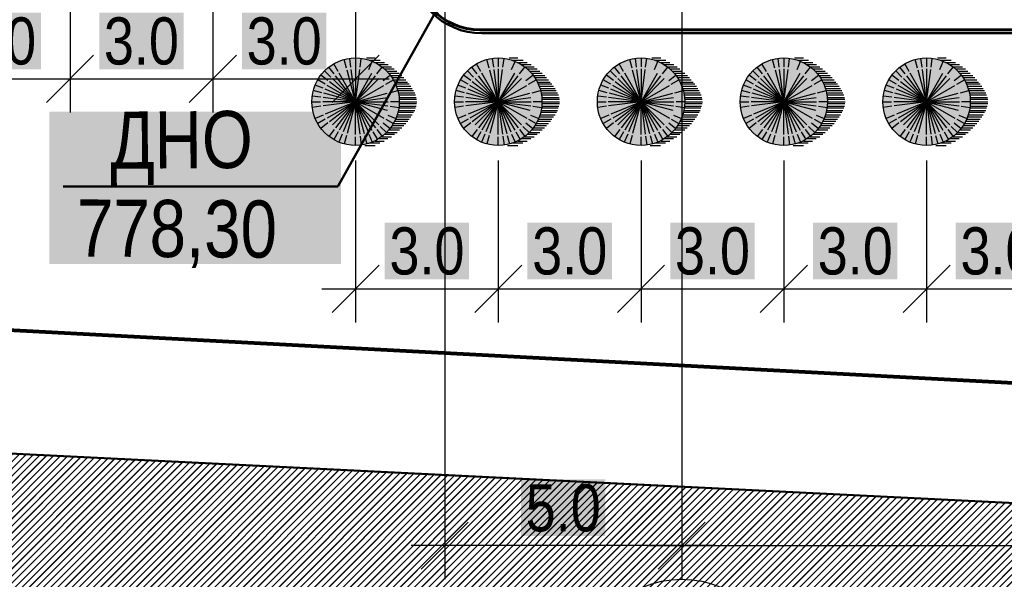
# Model space of a CAD drawing. Header units: millimetres. Extents: x -257011 to 237647566, y 2784933 to 6706507.
# Tile 385 of 451: x 10897489 to 10918180, y 5295984 to 5307735. Entities that reach past the tile are written whole.
import ezdxf

# ---------------------------------------------------------------- set-up
doc = ezdxf.new("R2010")
doc.units = ezdxf.units.MM
doc.header["$LTSCALE"] = 1000
doc.header["$XCLIPFRAME"] = 0
doc.header["$PDMODE"] = 32
doc.header["$PDSIZE"] = 0.3
doc.linetypes.add('ACAD_ISO03W100', pattern=[30, 12, -18])
for name, color, linetype in [('(002) Рамка', 7, 'Continuous'), ('KONTUR', 20, 'Continuous'), ('TREE', 74, 'Continuous')]:
    doc.layers.add(name, color=color, linetype=linetype)
doc.styles.add('ATTR', font='romans.shx', dxfattribs={"width": 0.8, "height": 0.470416})
doc.styles.get("Standard").update_dxf_attribs({"font": 'ARIALN.TTF'})
doc.styles.add('WMF-Times New Roman0', font='times.ttf')
doc.linetypes.add('FENCELINE1', pattern='A,6.35,-2.54,[133,ltypeshp.shx,S=2.54,R=0,X=-2.54,Y=0],-2.54,25.4', length=36.83)
doc.dimstyles.new('ISO-25_WS', dxfattribs={"dimscale": 141.414141, "dimtxt": 7, "dimasz": 7, "dimexe": 5, "dimexo": 20, "dimgap": 2, "dimtad": 1, "dimdec": 0, "dimdsep": 46, "dimtxsty": 'Standard', "dimblk": 'OBLIQUE', "dimcen": 2.5, "dimdle": 5, "dimclrd": 5, "dimclre": 5, "dimclrt": 5, "dimadec": 0, "dimazin": 0, "dimtfac": 1, "dimtdec": 0, "dimtmove": 0, "dimatfit": 3, "dimldrblk": 'OBLIQUE', "dimfxl": 0, "dimtolj": 1, "dimtzin": 0, "dimlwd": 30, "dimlwe": 30, "dimarcsym": 0})
picture_1 = doc.add_image_def('image1.jpg', size_in_pixel=(9921, 7016))

# ---------------------------------------------------------------- blocks, each defined once
blk = doc.blocks.new('dghtfhs')
at = {"lineweight": 50, "ltscale": 1000}
image = blk.add_image(picture_1, insert=(4006014, -1032674), size_in_units=(238817, 168888), rotation=-90, dxfattribs=at)
image.set_boundary_path([(2317.04, 1251.37), (7352.33, 5965.575)])
blk = doc.blocks.new('16')
h = blk.add_hatch(color=256)
h.dxf.hatch_style = 1
h.set_gradient(color1=(153, 204, 102), one_color=1, tint=1, name='SPHERICAL')
h.paths.add_polyline_path([(16382639, 10776741, 1), (16386324, 10776741, 1)])
blk.add_circle((16384481, 10776741), 1842)
at = {"layer": 'TREE'}
for p, q in [((16384102, 10778156), (16384005, 10778520)), ((16384290, 10778196), (16384241, 10778567)), ((16384481, 10778583), (16384481, 10778214)), ((16384673, 10778196), (16384722, 10778567)), ((16384938, 10778583), (16385310, 10778583)), ((16385074, 10778491), (16385524, 10778491)), ((16383584, 10777909), (16383360, 10778202)), ((16383746, 10778014), (16383560, 10778336)), ((16384481, 10776741), (16384124, 10778075)), ((16384481, 10776741), (16384302, 10778103)), ((16384481, 10778122), (16384481, 10776741)), ((16384481, 10776741), (16384661, 10778103)), ((16385044, 10778100), (16385186, 10778442)), ((16385282, 10778398), (16385700, 10778398)), ((16385378, 10777909), (16385603, 10778202)), ((16385450, 10778306), (16385862, 10778306)), ((16385595, 10778214), (16385999, 10778214)), ((16385701, 10778122), (16386115, 10778122)), ((16383208, 10777476), (16382886, 10777662)), ((16383317, 10777634), (16383020, 10777862)), ((16383442, 10777780), (16383179, 10778043)), ((16384481, 10776741), (16383504, 10777717)), ((16384481, 10776741), (16383643, 10777834)), ((16384481, 10776741), (16383791, 10777937)), ((16384481, 10776741), (16385172, 10777937)), ((16384481, 10776741), (16385320, 10777834)), ((16384481, 10776741), (16385458, 10777717)), ((16385646, 10777634), (16385943, 10777862)), ((16385755, 10777476), (16386077, 10777662)), ((16385799, 10778030), (16386226, 10778030)), ((16385881, 10777938), (16386324, 10777938)), ((16385956, 10777846), (16386436, 10777846)), ((16386517, 10777754), (16386019, 10777754)), ((16386085, 10777662), (16386598, 10777662)), ((16383119, 10777305), (16382780, 10777445)), ((16384481, 10776741), (16383207, 10777268)), ((16384481, 10776741), (16383285, 10777431)), ((16384481, 10776741), (16383384, 10777583)), ((16384481, 10776741), (16385678, 10777431)), ((16386124, 10777569), (16386671, 10777569)), ((16386744, 10777477), (16386171, 10777477)), ((16386812, 10777385), (16386207, 10777385)), ((16386238, 10777293), (16386872, 10777293)), ((16383020, 10776933), (16382655, 10776981)), ((16383056, 10777122), (16382702, 10777217)), ((16384481, 10776741), (16383114, 10776920)), ((16384481, 10776741), (16383147, 10777098)), ((16384481, 10776741), (16385816, 10777098)), ((16384481, 10776741), (16385848, 10776920)), ((16385907, 10777122), (16386261, 10777217)), ((16386924, 10777201), (16386269, 10777201)), ((16386289, 10777109), (16386975, 10777109)), ((16387013, 10777017), (16386304, 10777017)), ((16386316, 10776925), (16387043, 10776925)), ((16387056, 10776833), (16386320, 10776833)), ((16382639, 10776741), (16383008, 10776741)), ((16383020, 10776548), (16382655, 10776500)), ((16384481, 10776741), (16383100, 10776741)), ((16384481, 10776741), (16383114, 10776561)), ((16384481, 10776741), (16383207, 10776213)), ((16384481, 10776741), (16383285, 10776050)), ((16384481, 10776741), (16383384, 10775898)), ((16384481, 10776741), (16383504, 10775764)), ((16384481, 10776741), (16383643, 10775648)), ((16384481, 10776741), (16383791, 10775544)), ((16384481, 10776741), (16383956, 10775471)), ((16384481, 10776741), (16384124, 10775406)), ((16384481, 10776741), (16385863, 10776741)), ((16384481, 10776741), (16385458, 10775764)), ((16384481, 10776741), (16385816, 10776383)), ((16384481, 10776741), (16385678, 10776050)), ((16384481, 10776741), (16385848, 10776561)), ((16384481, 10776741), (16385320, 10775648)), ((16384481, 10776741), (16385172, 10775544)), ((16384481, 10776741), (16384839, 10775406)), ((16384481, 10776741), (16385007, 10775471)), ((16384481, 10776741), (16384661, 10775378)), ((16384481, 10775359), (16384481, 10776741)), ((16385942, 10776548), (16386308, 10776500)), ((16386324, 10776741), (16385955, 10776741)), ((16387005, 10776464), (16386305, 10776464)), ((16386313, 10776556), (16387035, 10776556)), ((16387056, 10776648), (16386324, 10776648)), ((16386328, 10776741), (16387065, 10776741)), ((16383119, 10776176), (16382780, 10776036)), ((16383208, 10776005), (16382886, 10775819)), ((16385755, 10776005), (16386077, 10775819)), ((16385844, 10776176), (16386183, 10776036)), ((16386171, 10776004), (16386744, 10776004)), ((16386812, 10776096), (16386211, 10776096)), ((16386242, 10776188), (16386872, 10776188)), ((16386928, 10776280), (16386262, 10776280)), ((16386285, 10776372), (16386975, 10776372)), ((16383317, 10775847), (16383020, 10775619)), ((16385521, 10775701), (16385784, 10775438)), ((16385646, 10775847), (16385943, 10775619)), ((16385956, 10775635), (16386427, 10775635)), ((16386517, 10775727), (16386023, 10775727)), ((16386081, 10775819), (16386603, 10775819)), ((16386680, 10775912), (16386132, 10775912)), ((16383584, 10775572), (16383360, 10775279)), ((16383746, 10775467), (16383560, 10775145)), ((16383918, 10775381), (16383776, 10775039)), ((16384102, 10775325), (16384005, 10774961)), ((16384481, 10774898), (16384481, 10775267)), ((16384673, 10775285), (16384722, 10774914)), ((16384861, 10775325), (16384958, 10774961)), ((16385044, 10775381), (16385186, 10775039)), ((16385217, 10775467), (16385402, 10775145)), ((16385378, 10775572), (16385603, 10775279)), ((16385849, 10775175), (16385446, 10775175)), ((16385587, 10775267), (16385995, 10775267)), ((16386119, 10775359), (16385697, 10775359)), ((16385795, 10775451), (16386230, 10775451)), ((16386333, 10775543), (16385881, 10775543)), ((16384868, 10774898), (16385306, 10774898)), ((16385511, 10774991), (16385058, 10774991)), ((16385310, 10775083), (16385695, 10775083))]:
    blk.add_line(p, q, dxfattribs=at)
at = {"layer": 'TREE', "style": 'ATTR', "width": 0.8, "flags": 9}
blk.add_attdef('ESTCODE', (16384481, 10776741), '', height=21.5, dxfattribs=at)
blk = doc.blocks.new('_Oblique')
at = {"color": 0, "linetype": 'ByBlock', "lineweight": -2}
blk.add_line((-0.5, -0.5), (0.5, 0.5), dxfattribs=at)
blk = doc.blocks.new('*D1663')
at = {"color": 5, "lineweight": 30, "transparency": 16777216}
for p, q in [((10911402, 5313773), (10911402, 5295984)), ((10937402, 5313773), (10937402, 5295984)), ((10910695, 5296691), (10938109, 5296691))]:
    blk.add_line(p, q, dxfattribs=at)
at = {"layer": 'Defpoints', "color": 0, "lineweight": 50, "transparency": 16777216}
for p in [(10911402, 5316601), (10937402, 5316601), (10937402, 5296691)]:
    blk.add_point(p, dxfattribs=at)
at = {"color": 5, "lineweight": 30, "transparency": 16777216, "xscale": 989.89898989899, "yscale": 989.89898989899, "zscale": 989.89898989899, "rotation": 180}
blk.add_blockref('_Oblique', (10911402, 5296691), dxfattribs=at)
at = {"color": 5, "lineweight": 30, "transparency": 16777216, "xscale": 989.89898989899, "yscale": 989.89898989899, "zscale": 989.89898989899}
blk.add_blockref('_Oblique', (10937402, 5296691), dxfattribs=at)
at = {"color": 5, "lineweight": 50, "transparency": 16777216, "insert": (10924402, 5297479), "char_height": 989.9, "attachment_point": 5, "bg_fill": 1, "box_fill_scale": 1.1, "bg_fill_color": 255, "bg_fill_transparency": 0}
blk.add_mtext('\\A1;26.0', dxfattribs=at)
blk = doc.blocks.new('*D1664')
at = {"color": 5, "lineweight": 30, "ltscale": 1000, "transparency": 16777216}
for p, q in [((10906420, 5318741), (10906420, 5295984)), ((10911402, 5313773), (10911402, 5295984)), ((10912109, 5296691), (10905713, 5296691))]:
    blk.add_line(p, q, dxfattribs=at)
at = {"layer": 'Defpoints', "color": 0, "lineweight": 50, "ltscale": 1000, "transparency": 16777216}
for p in [(10906420, 5321570), (10911402, 5316601), (10906420, 5296691)]:
    blk.add_point(p, dxfattribs=at)
at = {"color": 5, "lineweight": 30, "ltscale": 1000, "transparency": 16777216, "xscale": 989.89898989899, "yscale": 989.89898989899, "zscale": 989.89898989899, "rotation": 180}
blk.add_blockref('_Oblique', (10906420, 5296691), dxfattribs=at)
at = {"color": 5, "lineweight": 30, "ltscale": 1000, "transparency": 16777216, "xscale": 989.89898989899, "yscale": 989.89898989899, "zscale": 989.89898989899}
blk.add_blockref('_Oblique', (10911402, 5296691), dxfattribs=at)
at = {"color": 5, "lineweight": 50, "ltscale": 1000, "transparency": 16777216, "insert": (10908911, 5297479), "char_height": 989.9, "attachment_point": 5, "bg_fill": 1, "box_fill_scale": 1.1, "bg_fill_color": 255, "bg_fill_transparency": 0}
blk.add_mtext('\\A1;5.0', dxfattribs=at)
blk = doc.blocks.new('*D1677')
at = {"color": 5, "transparency": 16777216}
for p, q in [((10895547, 5309184), (10895547, 5305786)), ((10898547, 5309184), (10898547, 5305786)), ((10894839, 5306494), (10899254, 5306494))]:
    blk.add_line(p, q, dxfattribs=at)
at = {"layer": 'Defpoints', "color": 0, "lineweight": 50, "transparency": 16777216}
for p in [(10895547, 5312013), (10898547, 5312013), (10898547, 5306494)]:
    blk.add_point(p, dxfattribs=at)
at = {"color": 5, "transparency": 16777216, "xscale": 989.89898989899, "yscale": 989.89898989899, "zscale": 989.89898989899, "rotation": 180}
blk.add_blockref('_Oblique', (10895547, 5306494), dxfattribs=at)
at = {"color": 5, "transparency": 16777216, "xscale": 989.89898989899, "yscale": 989.89898989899, "zscale": 989.89898989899}
blk.add_blockref('_Oblique', (10898547, 5306494), dxfattribs=at)
at = {"color": 5, "lineweight": 0, "transparency": 16777216, "insert": (10897047, 5307282), "char_height": 989.9, "attachment_point": 5, "bg_fill": 1, "box_fill_scale": 1.1, "bg_fill_color": 255, "bg_fill_transparency": 0}
blk.add_mtext('\\A1;3.0', dxfattribs=at)
blk = doc.blocks.new('*D1678')
at = {"color": 5, "transparency": 16777216}
for p, q in [((10898547, 5309184), (10898547, 5305786)), ((10901547, 5309184), (10901547, 5305786)), ((10897839, 5306494), (10902254, 5306494))]:
    blk.add_line(p, q, dxfattribs=at)
at = {"layer": 'Defpoints', "color": 0, "lineweight": 50, "transparency": 16777216}
for p in [(10898547, 5312013), (10901547, 5312013), (10901547, 5306494)]:
    blk.add_point(p, dxfattribs=at)
at = {"color": 5, "transparency": 16777216, "xscale": 989.89898989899, "yscale": 989.89898989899, "zscale": 989.89898989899, "rotation": 180}
blk.add_blockref('_Oblique', (10898547, 5306494), dxfattribs=at)
at = {"color": 5, "transparency": 16777216, "xscale": 989.89898989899, "yscale": 989.89898989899, "zscale": 989.89898989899}
blk.add_blockref('_Oblique', (10901547, 5306494), dxfattribs=at)
at = {"color": 5, "lineweight": 0, "transparency": 16777216, "insert": (10900047, 5307282), "char_height": 989.9, "attachment_point": 5, "bg_fill": 1, "box_fill_scale": 1.1, "bg_fill_color": 255, "bg_fill_transparency": 0}
blk.add_mtext('\\A1;3.0', dxfattribs=at)
blk = doc.blocks.new('*D1679')
at = {"color": 5, "transparency": 16777216}
for p, q in [((10901547, 5309184), (10901547, 5305786)), ((10904547, 5309184), (10904547, 5305786)), ((10900839, 5306494), (10905254, 5306494))]:
    blk.add_line(p, q, dxfattribs=at)
at = {"layer": 'Defpoints', "color": 0, "lineweight": 50, "transparency": 16777216}
for p in [(10901547, 5312013), (10904547, 5312013), (10904547, 5306494)]:
    blk.add_point(p, dxfattribs=at)
at = {"color": 5, "transparency": 16777216, "xscale": 989.89898989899, "yscale": 989.89898989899, "zscale": 989.89898989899, "rotation": 180}
blk.add_blockref('_Oblique', (10901547, 5306494), dxfattribs=at)
at = {"color": 5, "transparency": 16777216, "xscale": 989.89898989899, "yscale": 989.89898989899, "zscale": 989.89898989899}
blk.add_blockref('_Oblique', (10904547, 5306494), dxfattribs=at)
at = {"color": 5, "lineweight": 0, "transparency": 16777216, "insert": (10903047, 5307282), "char_height": 989.9, "attachment_point": 5, "bg_fill": 1, "box_fill_scale": 1.1, "bg_fill_color": 255, "bg_fill_transparency": 0}
blk.add_mtext('\\A1;3.0', dxfattribs=at)
blk = doc.blocks.new('*D1680')
at = {"color": 5, "transparency": 16777216}
for p, q in [((10904547, 5304775), (10904547, 5301377)), ((10907547, 5304775), (10907547, 5301377)), ((10903839, 5302084), (10908254, 5302084))]:
    blk.add_line(p, q, dxfattribs=at)
at = {"layer": 'Defpoints', "color": 0, "lineweight": 50, "transparency": 16777216}
for p in [(10904547, 5307603), (10907547, 5307603), (10907547, 5302084)]:
    blk.add_point(p, dxfattribs=at)
at = {"color": 5, "transparency": 16777216, "xscale": 989.89898989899, "yscale": 989.89898989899, "zscale": 989.89898989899, "rotation": 180}
blk.add_blockref('_Oblique', (10904547, 5302084), dxfattribs=at)
at = {"color": 5, "transparency": 16777216, "xscale": 989.89898989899, "yscale": 989.89898989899, "zscale": 989.89898989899}
blk.add_blockref('_Oblique', (10907547, 5302084), dxfattribs=at)
at = {"color": 5, "lineweight": 0, "transparency": 16777216, "insert": (10906047, 5302873), "char_height": 989.9, "attachment_point": 5, "bg_fill": 1, "box_fill_scale": 1.1, "bg_fill_color": 255, "bg_fill_transparency": 0}
blk.add_mtext('\\A1;3.0', dxfattribs=at)
blk = doc.blocks.new('*D1681')
at = {"color": 5, "transparency": 16777216}
for p, q in [((10907547, 5304775), (10907547, 5301377)), ((10910547, 5304775), (10910547, 5301377)), ((10906839, 5302084), (10911254, 5302084))]:
    blk.add_line(p, q, dxfattribs=at)
at = {"layer": 'Defpoints', "color": 0, "lineweight": 50, "transparency": 16777216}
for p in [(10907547, 5307603), (10910547, 5307603), (10910547, 5302084)]:
    blk.add_point(p, dxfattribs=at)
at = {"color": 5, "transparency": 16777216, "xscale": 989.89898989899, "yscale": 989.89898989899, "zscale": 989.89898989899, "rotation": 180}
blk.add_blockref('_Oblique', (10907547, 5302084), dxfattribs=at)
at = {"color": 5, "transparency": 16777216, "xscale": 989.89898989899, "yscale": 989.89898989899, "zscale": 989.89898989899}
blk.add_blockref('_Oblique', (10910547, 5302084), dxfattribs=at)
at = {"color": 5, "lineweight": 0, "transparency": 16777216, "insert": (10909047, 5302873), "char_height": 989.9, "attachment_point": 5, "bg_fill": 1, "box_fill_scale": 1.1, "bg_fill_color": 255, "bg_fill_transparency": 0}
blk.add_mtext('\\A1;3.0', dxfattribs=at)
blk = doc.blocks.new('*D1682')
at = {"color": 5, "transparency": 16777216}
for p, q in [((10910547, 5304775), (10910547, 5301377)), ((10913547, 5304775), (10913547, 5301377)), ((10909839, 5302084), (10914254, 5302084))]:
    blk.add_line(p, q, dxfattribs=at)
at = {"layer": 'Defpoints', "color": 0, "lineweight": 50, "transparency": 16777216}
for p in [(10910547, 5307603), (10913547, 5307603), (10913547, 5302084)]:
    blk.add_point(p, dxfattribs=at)
at = {"color": 5, "transparency": 16777216, "xscale": 989.89898989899, "yscale": 989.89898989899, "zscale": 989.89898989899, "rotation": 180}
blk.add_blockref('_Oblique', (10910547, 5302084), dxfattribs=at)
at = {"color": 5, "transparency": 16777216, "xscale": 989.89898989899, "yscale": 989.89898989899, "zscale": 989.89898989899}
blk.add_blockref('_Oblique', (10913547, 5302084), dxfattribs=at)
at = {"color": 5, "lineweight": 0, "transparency": 16777216, "insert": (10912047, 5302873), "char_height": 989.9, "attachment_point": 5, "bg_fill": 1, "box_fill_scale": 1.1, "bg_fill_color": 255, "bg_fill_transparency": 0}
blk.add_mtext('\\A1;3.0', dxfattribs=at)
blk = doc.blocks.new('*D1683')
at = {"color": 5, "transparency": 16777216}
for p, q in [((10913547, 5304775), (10913547, 5301377)), ((10916547, 5304775), (10916547, 5301377)), ((10912839, 5302084), (10917254, 5302084))]:
    blk.add_line(p, q, dxfattribs=at)
at = {"layer": 'Defpoints', "color": 0, "lineweight": 50, "transparency": 16777216}
for p in [(10913547, 5307603), (10916547, 5307603), (10916547, 5302084)]:
    blk.add_point(p, dxfattribs=at)
at = {"color": 5, "transparency": 16777216, "xscale": 989.89898989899, "yscale": 989.89898989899, "zscale": 989.89898989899, "rotation": 180}
blk.add_blockref('_Oblique', (10913547, 5302084), dxfattribs=at)
at = {"color": 5, "transparency": 16777216, "xscale": 989.89898989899, "yscale": 989.89898989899, "zscale": 989.89898989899}
blk.add_blockref('_Oblique', (10916547, 5302084), dxfattribs=at)
at = {"color": 5, "lineweight": 0, "transparency": 16777216, "insert": (10915047, 5302873), "char_height": 989.9, "attachment_point": 5, "bg_fill": 1, "box_fill_scale": 1.1, "bg_fill_color": 255, "bg_fill_transparency": 0}
blk.add_mtext('\\A1;3.0', dxfattribs=at)
blk = doc.blocks.new('*D1684')
at = {"color": 5, "transparency": 16777216}
for p, q in [((10916547, 5304775), (10916547, 5301377)), ((10919547, 5304775), (10919547, 5301377)), ((10915839, 5302084), (10920254, 5302084))]:
    blk.add_line(p, q, dxfattribs=at)
at = {"layer": 'Defpoints', "color": 0, "lineweight": 50, "transparency": 16777216}
for p in [(10916547, 5307603), (10919547, 5307603), (10919547, 5302084)]:
    blk.add_point(p, dxfattribs=at)
at = {"color": 5, "transparency": 16777216, "xscale": 989.89898989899, "yscale": 989.89898989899, "zscale": 989.89898989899, "rotation": 180}
blk.add_blockref('_Oblique', (10916547, 5302084), dxfattribs=at)
at = {"color": 5, "transparency": 16777216, "xscale": 989.89898989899, "yscale": 989.89898989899, "zscale": 989.89898989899}
blk.add_blockref('_Oblique', (10919547, 5302084), dxfattribs=at)
at = {"color": 5, "lineweight": 0, "transparency": 16777216, "insert": (10918047, 5302873), "char_height": 989.9, "attachment_point": 5, "bg_fill": 1, "box_fill_scale": 1.1, "bg_fill_color": 255, "bg_fill_transparency": 0}
blk.add_mtext('\\A1;3.0', dxfattribs=at)
blk = doc.blocks.new('dhyjfyuk')
at = {"insert": (4448452, -1205594), "char_height": 1200, "width": 29788.7, "attachment_point": 1, "style": 'WMF-Times New Roman0'}
blk.add_mtext('\\pi12888.864;{\\fTimes New Roman|b1|i0|c204|p18;\\C0;MCHJ\\P\\pi2815.884;"PARVIZ  PROEKT  SERVIS"\\P\\pi9383.364;Samarqand sh.\\C256; }', dxfattribs=at)

msp = doc.modelspace()

# ---------------------------------------------------------------- hatches: boundary and pattern name
at = {"lineweight": 15, "true_color": 0x8c9ba1}
h = msp.add_hatch(dxfattribs=at)
h.set_pattern_fill('JIS_LC_20', color=252, scale=5.3)
h.set_pattern_definition([(45, (6816900.1, 6496842.05), (-74.9533188, 74.9533188), []), (45, (6816902.22, 6496842.05), (-74.9533188, 74.9533188), [])])
edge = h.paths.add_edge_path()
edge.add_line((10868276.08, 5295078.563), (10948872.214, 5290990.782))
edge.add_line((10948872.214, 5290990.782), (10949054.912, 5296067.407))
edge.add_line((10949054.912, 5296067.407), (10869324.642, 5300003.426))
edge.add_arc((10869735.146, 5303784.884), 3803.675, 182.2589465, 263.8043995, ccw=False)
edge.add_line((10865934.427, 5303634.959), (10864382.699, 5365659.14))
edge.add_line((10864382.699, 5365659.14), (10862393.585, 5384338.68))
edge.add_line((10862393.585, 5384338.68), (10860440.595, 5394722.594))
edge.add_arc((10865726.986, 5395866.385), 5408.713, 94.5325535, 192.2086185, ccw=False)
edge.add_line((10865299.559, 5401258.183), (10956571.286, 5400641.926))
edge.add_line((10956571.286, 5400641.926), (11013863.449, 5398044.082))
edge.add_line((11013863.449, 5398044.082), (11013928.605, 5394282.249))
edge.add_line((11013928.605, 5394282.249), (11013240.852, 5356795.776))
edge.add_line((11013240.852, 5356795.776), (10946711.664, 5358046.733))
edge.add_line((10946711.664, 5358046.733), (10946177.879, 5349270.431))
edge.add_line((10946177.879, 5349270.431), (10951509.728, 5348942.201))
edge.add_line((10951509.728, 5348942.201), (10951718.223, 5351693.274))
edge.add_arc((10954047.73, 5351516.728), 2336.187, 99.0122848, 175.6660054, ccw=False)
edge.add_line((10953681.775, 5353824.074), (10983927.916, 5353293.091))
edge.add_line((10983927.916, 5353293.091), (11018169.642, 5352655.944))
edge.add_line((11018169.642, 5352655.944), (11018960.105, 5397900.079))
edge.add_line((11018960.105, 5397900.079), (11021908.421, 5398039.987))
edge.add_line((11021908.421, 5398039.987), (11021888.619, 5401587.731))
edge.add_line((11021888.619, 5401587.731), (11013825.166, 5401345.256))
edge.add_line((11013825.166, 5401345.256), (10956533.003, 5403943.099))
edge.add_line((10956533.003, 5403943.099), (10862970.379, 5405255.234))
edge.add_line((10862970.379, 5405255.234), (10857027.402, 5406955.49))
edge.add_line((10857027.402, 5406955.49), (10855567.986, 5412039.882))
edge.add_line((10855567.986, 5412039.882), (10850974.633, 5410539.723))
edge.add_line((10850974.633, 5410539.723), (10854690.613, 5398080.564))
edge.add_line((10854690.613, 5398080.564), (10857772.591, 5383642.659))
edge.add_line((10857772.591, 5383642.659), (10859791.032, 5364945.348))
edge.add_line((10859791.032, 5364945.348), (10860513.541, 5345001.864))
edge.add_line((10860513.541, 5345001.864), (10857383.359, 5343894.972))
edge.add_line((10857383.359, 5343894.972), (10854734.77, 5343943.09))
edge.add_line((10854734.77, 5343943.09), (10854493.998, 5340285.489))
edge.add_line((10854493.998, 5340285.489), (10858202.033, 5340237.371))
edge.add_line((10858202.033, 5340237.371), (10860812.146, 5339545.533))
edge.add_line((10860812.146, 5339545.533), (10861209.661, 5287559.104))
edge.add_line((10861209.661, 5287559.104), (10866159.982, 5287481.817))
edge.add_line((10866159.982, 5287481.817), (10866184.097, 5292716.941))
edge.add_arc((10868455.626, 5292812.141), 2273.522, 94.5295109, 182.3998643, ccw=False)
at = {"ltscale": 1000}
h = msp.add_hatch(dxfattribs=at)
h.set_pattern_fill('AR-SAND', color=252, scale=15, angle=266, style=0)
h.set_pattern_definition([(303.5, (6574438.94, 6591153.8), (734.005765, -27.26761), [0, -579.12, 0, -647.7, 0, -619.125]), (273.5, (6574438.9, 6591153.8), (1025.58269, -747.64719), [0, -312.42, 0, -521.97, 0, -200.025]), (233.5, (6574471.6, 6591621.3), (-80.61473, -1183.74871), [0, -190.5, 0, -685.8, 0, -895.35]), (223.5, (6574471.6, 6591621.3), (253.6849, -1165.87085), [0, -95.25, 0, -449.58, 0, -514.35])])
edge = h.paths.add_edge_path()
edge.add_line((10940195.119, 5339605.753), (10938101.617, 5339605.454))
edge.add_line((10938101.617, 5339605.454), (10938101.617, 5342205.382))
edge.add_line((10938101.617, 5342205.382), (10933101.617, 5342205.382))
edge.add_line((10933101.617, 5342205.382), (10933101.617, 5339604.739))
edge.add_line((10933101.617, 5339604.739), (10927419.911, 5339602.641))
edge.add_line((10927419.911, 5339602.641), (10927419.911, 5340102.641))
edge.add_line((10927419.911, 5340102.641), (10923219.911, 5340102.641))
edge.add_line((10923219.911, 5340102.641), (10923219.911, 5339602.041))
edge.add_line((10923219.911, 5339602.041), (10906419.911, 5339600.927))
edge.add_line((10906419.911, 5339600.927), (10906419.911, 5321569.758))
edge.add_line((10906419.911, 5321569.758), (10890830.402, 5321569.758))
edge.add_line((10890830.402, 5321569.758), (10890830.402, 5320401.714))
edge.add_line((10890830.402, 5320401.714), (10881335.701, 5320401.714))
edge.add_line((10881335.701, 5320401.714), (10881335.701, 5314350.313))
edge.add_arc((10882335.701, 5314369.951), 1000.193, 181.1250562, 270)
edge.add_line((10882335.701, 5313369.758), (10905201.617, 5313369.758))
edge.add_arc((10905201.617, 5312369.758), 1000, 0, 90, ccw=False)
edge.add_line((10906201.617, 5312369.758), (10906201.617, 5308950.927))
edge.add_arc((10907201.617, 5308950.927), 1000, 180, 270)
edge.add_line((10907201.617, 5307950.927), (10924101.617, 5307950.927))
edge.add_line((10924101.617, 5307950.927), (10924101.617, 5299801.697))
edge.add_line((10924101.617, 5299801.697), (10928101.617, 5299801.697))
edge.add_line((10928101.617, 5299801.697), (10928101.617, 5307950.927))
edge.add_line((10928101.617, 5307950.927), (10929927.017, 5307950.927))
edge.add_arc((10930050.187, 5308950.927), 1007.557, 262.9782648, 360)
edge.add_line((10931057.743, 5308950.927), (10931057.743, 5310971.164))
edge.add_line((10931057.743, 5310971.164), (10944044.952, 5310971.164))
edge.add_line((10944044.952, 5310971.164), (10944960.257, 5339605.382))
edge.add_line((10944960.257, 5339605.382), (10940195.119, 5339605.753))
h.paths.add_polyline_path([(10937601.617, 5341705.382), (10937601.617, 5339605.382), (10933601.617, 5339605.382), (10933601.617, 5341705.382)], flags=16)
h.paths.add_polyline_path([(10940751.617, 5335600.927), (10940751.617, 5326501.283), (10939251.617, 5326501.283), (10939251.617, 5335600.927)], flags=16)
h.paths.add_polyline_path([(10937251.617, 5335600.927), (10937251.617, 5333600.927), (10911201.617, 5333600.927), (10911201.617, 5336600.927), (10914201.617, 5336600.927), (10914201.617, 5335600.927)], flags=16)
h.paths.add_polyline_path([(10937601.617, 5332400.927), (10937601.726, 5324826.303), (10939826.724, 5324825.927), (10939826.724, 5322825.927), (10937601.617, 5322825.927), (10937601.617, 5316400.927), (10937601.617, 5316400.927), (10924451.617, 5316400.927), (10926051.617, 5314950.927), (10937601.617, 5314950.927), (10937601.617, 5312950.927), (10926051.617, 5312950.927), (10926051.617, 5314863.043), (10924451.617, 5316292.548), (10924451.617, 5312950.927), (10920951.617, 5312950.927), (10911201.617, 5312950.927), (10911201.617, 5314950.927), (10915049.191, 5314950.927), (10915054.043, 5316400.927), (10911201.617, 5316400.927), (10911201.617, 5322825.927), (10908976.509, 5322825.927), (10908976.509, 5324825.927), (10911201.617, 5324825.927), (10911201.617, 5332400.927)], flags=16)
edge = h.paths.add_edge_path(flags=16)
edge.add_line((10905645.112, 5318369.758), (10899723.848, 5318369.758))
edge.add_line((10899723.848, 5318369.758), (10899723.848, 5319869.758))
edge.add_line((10899723.848, 5319869.758), (10906419.911, 5319869.758))
edge.add_line((10906419.911, 5319869.758), (10906419.911, 5319171.823))
edge.add_arc((10905644.315, 5319145.791), 776.033, -89.941131, 1.9223889, ccw=False)
edge = h.paths.add_edge_path(flags=16)
edge.add_arc((10891233.151, 5318771.692), 402.768, 180.5632499, 273.6900317, ccw=False)
edge.add_line((10890830.402, 5318767.732), (10890830.402, 5319334.032))
edge.add_line((10890830.402, 5319334.032), (10893731.478, 5319334.032))
edge.add_line((10893731.478, 5319334.032), (10893731.478, 5319869.758))
edge.add_line((10893731.478, 5319869.758), (10896604.068, 5319869.758))
edge.add_line((10896604.068, 5319869.758), (10896604.068, 5318369.758))
edge.add_line((10896604.068, 5318369.758), (10891259.073, 5318369.758))
h.paths.add_polyline_path([(10881474.905, 5332569.301), (10872778.207, 5332569.301), (10872778.207, 5335669.301), (10868178.207, 5335669.301), (10868178.207, 5334469.301), (10871578.207, 5334469.301), (10871578.207, 5329569.301), (10868178.207, 5329569.301), (10868178.207, 5328369.301), (10872778.207, 5328369.301), (10872778.207, 5330069.301), (10881446.303, 5330069.301)])
at = {"lineweight": 30}
h = msp.add_hatch(color=256, dxfattribs=at)
h.set_gradient(color1=(255, 255, 255), one_color=1, tint=1)
h.paths.add_polyline_path([(10904238.763, 5305806.484), (10904238.763, 5302608.162), (10898113.778, 5302608.162), (10898113.778, 5305806.484)])

# ---------------------------------------------------------------- linework, layer by layer
at = {"layer": '(002) Рамка', "color": 1, "linetype": 'FENCELINE1', "lineweight": 80, "ltscale": 0.1}
msp.add_lwpolyline([(10924101.617, 5299801.697), (10873013.896, 5302490.001), (10868677.447, 5304083.968), (10868201.442, 5312891.111)], dxfattribs=at)
at = {"lineweight": 50, "ltscale": 1000}
for points in [[(10949054.912, 5296067.407), (10869324.642, 5300003.426, -0.371625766), (10865934.427, 5303634.959), (10864382.699, 5365659.14), (10862393.585, 5384338.68), (10860386.268, 5395011.446, -0.437732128), (10865299.559, 5401258.183), (10956571.286, 5400641.926)], [(10924101.617, 5299801.697), (10924101.617, 5306627.364, 0.43435267), (10923275.11, 5307450.927), (10907201.617, 5307450.927, -0.414213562), (10905701.617, 5308950.927), (10905701.617, 5312846.992)]]:
    msp.add_lwpolyline(points, format="xyb", dxfattribs=at)
at = {"color": 150, "lineweight": 60}
msp.add_lwpolyline([(10931507.743, 5310971.164), (10931507.743, 5308950.927, -0.454593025), (10929901.957, 5307521.434), (10907159.828, 5307522.017, -0.4134163), (10905773.21, 5308920.663), (10905751.617, 5312369.758)], format="xyb", dxfattribs=at)
at = {"lineweight": 50}
msp.add_lwpolyline([(10906419.911, 5308249.901), (10904171.588, 5304230.248), (10898402.234, 5304230.248)], dxfattribs=at)
at = {"color": 162, "lineweight": 30}
msp.add_circle((10911401.617, 5293878.818), 2105.323, dxfattribs=at)

# ---------------------------------------------------------------- block references
at = {"layer": '(002) Рамка', "lineweight": 50}
msp.add_blockref('dhyjfyuk', (6007548.681, 6513031.457), dxfattribs=at)
at = {"lineweight": 50, "rotation": 358.3425671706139}
msp.add_blockref('dghtfhs', (6852604.801, 6614633.561), dxfattribs=at)
at = {"color": 150, "lineweight": 100, "xscale": 0.4985583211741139, "yscale": 0.4985583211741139, "zscale": 0.4985583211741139}
for p in [(2735927.032, -66821.154), (2738927.032, -66821.154), (2741927.032, -66821.153), (2744927.032, -66821.153), (2747927.032, -66821.153)]:
    msp.add_blockref('16', p, dxfattribs=at)

# ---------------------------------------------------------------- texts
at = {"color": 1, "linetype": 'ACAD_ISO03W100', "lineweight": 50, "ltscale": 50, "insert": (10899399.898, 5304256.196), "char_height": 1200, "width": 6859.98406, "attachment_point": 7, "rotation": 0.352547}
msp.add_mtext('{\\C256;\\c0;ДНО}', dxfattribs=at)
at = {"layer": 'KONTUR', "lineweight": 30, "insert": (10898695.261, 5303962.219), "char_height": 1200, "width": 6859.98406, "attachment_point": 1, "rotation": 359.647453}
msp.add_mtext('{\\C1;778,30}', dxfattribs=at)

# ---------------------------------------------------------------- dimensions: what is measured, and where the dimension line sits
at = {"lineweight": 50, "ltscale": 1000}
dim = msp.add_linear_dim(base=(10906419.911, 5296691.213), p1=(10911401.617, 5316600.927), p2=(10906419.911, 5321569.758), text='5.0', dimstyle='ISO-25_WS', override={"dimtmove": 1, "dimtfill": 2, "dimtfillclr": 255}, dxfattribs=at)
dim.commit()
dim.dimension.update_dxf_attribs({"geometry": '*D1664', "text_midpoint": (10908910.764, 5297479.457)})
at = {"lineweight": 50}
dim = msp.add_linear_dim(base=(10937401.617, 5296691.213), p1=(10911401.617, 5316600.927), p2=(10937401.617, 5316600.927), text='26.0', dimstyle='ISO-25_WS', override={"dimtmove": 1, "dimtfill": 2, "dimtfillclr": 255}, dxfattribs=at)
dim.commit()
dim.dimension.update_dxf_attribs({"geometry": '*D1663', "text_midpoint": (10924401.617, 5297479.457)})
at = {"lineweight": 0}
for base, p1, p2, picture, middle in [((10898546.565, 5306493.569), (10895546.568, 5312012.5), (10898546.565, 5312012.501), '*D1677', (10897046.566, 5307281.813)), ((10901546.563, 5306493.569), (10898546.565, 5312012.5), (10901546.563, 5312012.501), '*D1678', (10900046.564, 5307281.813)), ((10904546.561, 5306493.569), (10901546.563, 5312012.5), (10904546.561, 5312012.501), '*D1679', (10903046.562, 5307281.813)), ((10907546.549, 5302084.402), (10904546.551, 5307603.333), (10907546.549, 5307603.333), '*D1680', (10906046.55, 5302872.646)), ((10910546.547, 5302084.402), (10907546.549, 5307603.333), (10910546.547, 5307603.333), '*D1681', (10909046.548, 5302872.646)), ((10913546.545, 5302084.402), (10910546.547, 5307603.333), (10913546.545, 5307603.333), '*D1682', (10912046.546, 5302872.646)), ((10916546.542, 5302084.402), (10913546.545, 5307603.333), (10916546.542, 5307603.333), '*D1683', (10915046.543, 5302872.646)), ((10919546.54, 5302084.402), (10916546.542, 5307603.333), (10919546.54, 5307603.333), '*D1684', (10918046.541, 5302872.646))]:
    dim = msp.add_linear_dim(base=base, p1=p1, p2=p2, text='3.0', dimstyle='ISO-25_WS', override={"dimtmove": 1, "dimtfill": 2, "dimtfillclr": 255, "dimlwd": 65535, "dimlwe": 65535}, dxfattribs=at)
    dim.commit()
    dim.dimension.update_dxf_attribs({"geometry": picture, "text_midpoint": middle})

doc.saveas('drawing.dxf')
